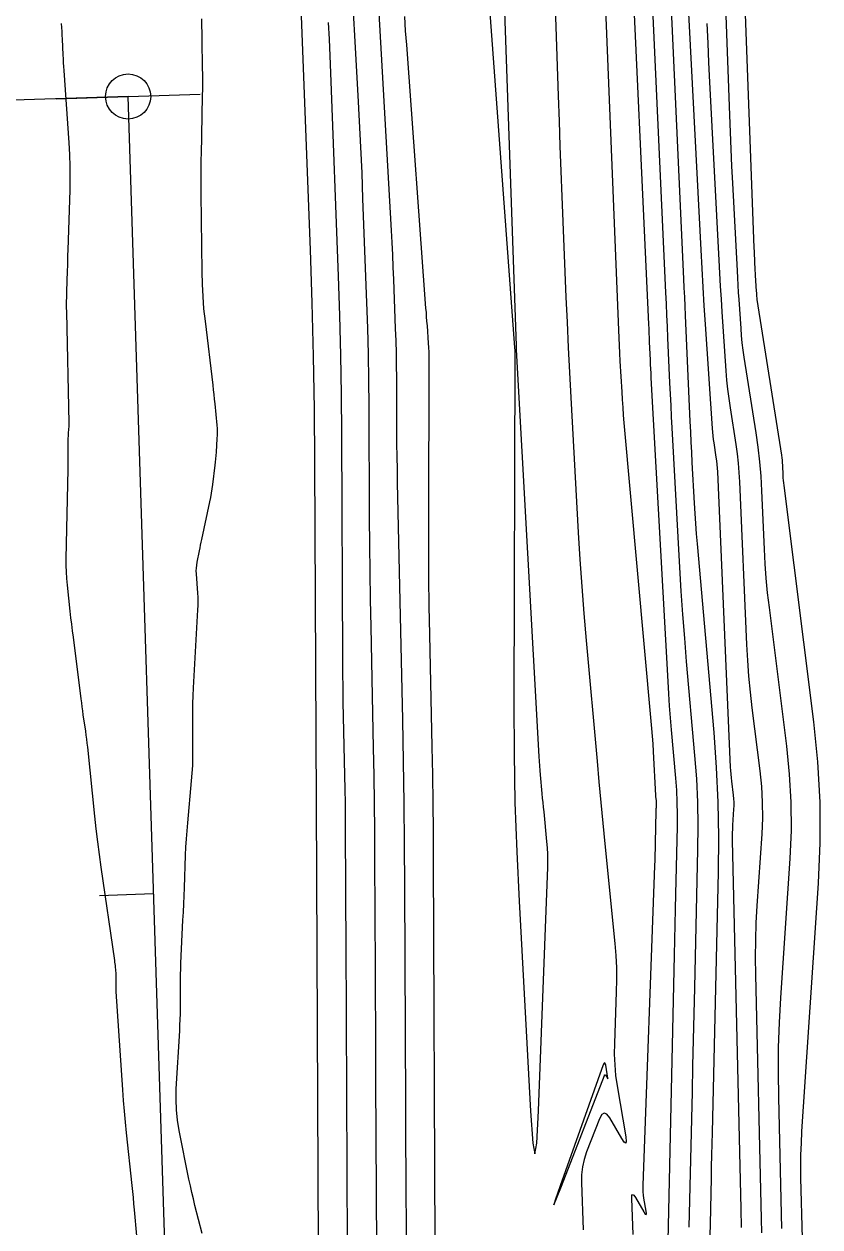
# Model space of a CAD drawing. Extents: x 1768942 to 1774819, y 723037 to 732099.
# Drawn here: x 1770787.1 to 1770875.3, y 725399.9 to 725533.3 of the extents above; entities that cross this region are included whole.
import ezdxf

# ---------------------------------------------------------------- set-up
doc = ezdxf.new("R2010")
doc.units = 0
doc.layers.add('R_Contours', color=7, linetype='Continuous')
doc.layers.add('R_Horz Alg', color=7, linetype='Continuous')

msp = doc.modelspace()

# ---------------------------------------------------------------- linework, layer by layer
at = {"layer": 'R_Contours'}
for points in [[(1770838.35, 725540.14), (1770841.49, 725497.47), (1770841.49, 725497.38), (1770841.5, 725497.29), (1770841.5, 725497.2), (1770841.5, 725497.11), (1770841.5, 725496.64), (1770841.5, 725496.37), (1770841.4, 725457.93), (1770841.43, 725452.46), (1770841.53, 725447), (1770841.72, 725441.53), (1770841.98, 725436.07), (1770843.26, 725412.8), (1770843.51, 725409.24), (1770843.74, 725408.06), (1770843.95, 725409.25), (1770844.14, 725412.81), (1770845.16, 725439.84), (1770845.17, 725440.56), (1770845.17, 725441.28), (1770845.13, 725441.99), (1770845.07, 725442.71), (1770844.75, 725445.98), (1770844.7, 725446.49), (1770844.65, 725447), (1770844.6, 725447.51), (1770844.56, 725448.02), (1770844.37, 725450.07), (1770844.33, 725450.58), (1770844.29, 725451.09), (1770844.25, 725451.61), (1770844.22, 725452.12), (1770841.71, 725497.22), (1770841.71, 725497.26), (1770841.71, 725497.3), (1770841.71, 725497.34), (1770841.7, 725497.37), (1770841.7, 725497.52), (1770841.7, 725497.56), (1770841.7, 725497.6), (1770841.69, 725497.63), (1770841.69, 725497.67), (1770840.01, 725546.42)], [(1770854.24, 725545.65), (1770856.33, 725500.05), (1770856.35, 725499.55), (1770856.38, 725499.06), (1770856.4, 725498.56), (1770856.42, 725498.07), (1770856.51, 725496.09), (1770856.53, 725495.6), (1770856.55, 725495.11), (1770856.58, 725494.61), (1770856.6, 725494.12), (1770858.46, 725460.42), (1770858.54, 725459.08), (1770858.63, 725457.74), (1770858.73, 725456.4), (1770858.84, 725455.06), (1770859.32, 725449.71), (1770859.42, 725448.37), (1770859.48, 725447.04), (1770859.5, 725445.7), (1770859.49, 725444.35), (1770859.31, 725436.87), (1770859.27, 725435.18), (1770859.23, 725433.49), (1770859.2, 725431.79), (1770859.16, 725430.1), (1770858.46, 725398.42)], [(1770825.94, 725543.73), (1770827.81, 725510.46), (1770827.88, 725509.1), (1770827.95, 725507.74), (1770828.01, 725506.38), (1770828.07, 725505.02), (1770828.27, 725499.57), (1770828.32, 725498.21), (1770828.35, 725496.85), (1770828.37, 725495.48), (1770828.39, 725494.12), (1770828.41, 725488.24), (1770828.42, 725486.8), (1770828.44, 725485.37), (1770828.46, 725483.93), (1770828.49, 725482.5), (1770829.05, 725456.17), (1770829.14, 725451.56), (1770829.21, 725446.96), (1770829.26, 725442.35), (1770829.29, 725437.75), (1770829.39, 725413.44), (1770829.4, 725411.78), (1770829.4, 725410.11), (1770829.41, 725408.45), (1770829.42, 725406.79), (1770829.46, 725397.26)], [(1770817.52, 725542.92), (1770818.82, 725508.3), (1770819.02, 725502.42), (1770819.17, 725496.53), (1770819.27, 725490.65), (1770819.32, 725484.76), (1770819.5, 725446.94), (1770819.5, 725446.93), (1770819.5, 725446.92), (1770819.71, 725397.62)], [(1770856.45, 725542.35), (1770858.23, 725503.57), (1770858.29, 725502.31), (1770858.34, 725501.06), (1770858.4, 725499.81), (1770858.45, 725498.56), (1770858.67, 725493.55), (1770858.73, 725492.3), (1770858.79, 725491.05), (1770858.85, 725489.8), (1770858.92, 725488.55), (1770859.77, 725473.06), (1770859.93, 725470.45), (1770860.1, 725467.85), (1770860.3, 725465.24), (1770860.52, 725462.64), (1770861.44, 725452.24), (1770861.63, 725449.64), (1770861.75, 725447.04), (1770861.8, 725444.43), (1770861.77, 725441.82), (1770861.41, 725426.45), (1770861.34, 725423.57), (1770861.28, 725420.69), (1770861.21, 725417.82), (1770861.15, 725414.94), (1770860.81, 725399.92)], [(1770826.21, 725397.56), (1770826.13, 725416.24), (1770826.11, 725419.31), (1770826.1, 725422.38), (1770826.09, 725425.45), (1770826.08, 725428.52), (1770826.02, 725440.81), (1770826, 725443.88), (1770825.97, 725446.95), (1770825.93, 725450.02), (1770825.87, 725453.09), (1770825.58, 725466.51), (1770825.52, 725469.54), (1770825.48, 725472.56), (1770825.44, 725475.58), (1770825.42, 725478.6), (1770825.36, 725491), (1770825.34, 725493.87), (1770825.29, 725496.74), (1770825.22, 725499.61), (1770825.12, 725502.48), (1770824.69, 725513.96), (1770824.58, 725516.83), (1770824.45, 725519.69), (1770824.31, 725522.56), (1770824.15, 725525.43), (1770823.3, 725540.67)], [(1770845.79, 725540.73), (1770846.32, 725525.38), (1770846.42, 725522.59), (1770846.52, 725519.8), (1770846.62, 725517.01), (1770846.73, 725514.22), (1770847.18, 725503.07), (1770847.3, 725500.28), (1770847.43, 725497.49), (1770847.57, 725494.7), (1770847.72, 725491.92), (1770848.55, 725476.96), (1770848.73, 725473.96), (1770848.94, 725470.96), (1770849.17, 725467.97), (1770849.43, 725464.98), (1770850.63, 725451.6), (1770850.84, 725449.31), (1770851.06, 725447.02), (1770851.28, 725444.73), (1770851.5, 725442.44), (1770852.59, 725431.38), (1770852.7, 725430.04), (1770852.77, 725428.7), (1770852.79, 725427.35), (1770852.76, 725426.01), (1770852.55, 725420.28), (1770852.53, 725419.1), (1770852.58, 725417.93), (1770852.69, 725416.76), (1770852.85, 725415.6), (1770853.81, 725409.93), (1770853.86, 725409.44), (1770853.81, 725409.25), (1770853.64, 725409.36), (1770853.36, 725409.77), (1770852.04, 725412.04), (1770851.72, 725412.46), (1770851.43, 725412.58), (1770851.15, 725412.41), (1770850.9, 725411.95), (1770849.47, 725408.26), (1770849.2, 725407.44), (1770849.01, 725406.6), (1770848.91, 725405.74), (1770848.9, 725404.87), (1770849.1, 725399.62)], [(1770854.64, 725399.11), (1770854.49, 725403.1), (1770854.5, 725403.43), (1770854.57, 725403.56), (1770854.7, 725403.49), (1770854.89, 725403.22), (1770855.82, 725401.61), (1770855.97, 725401.38), (1770856.07, 725401.32), (1770856.1, 725401.43), (1770856.07, 725401.7), (1770855.83, 725403.13), (1770855.77, 725403.49), (1770855.74, 725403.85), (1770855.73, 725404.21), (1770855.73, 725404.57), (1770857.03, 725439.99), (1770857.06, 725440.62), (1770857.08, 725441.25), (1770857.09, 725441.88), (1770857.11, 725442.51), (1770857.19, 725446.09), (1770857.19, 725446.19), (1770857.19, 725446.28), (1770857.19, 725446.37), (1770857.2, 725446.47), (1770857.21, 725446.89), (1770857.21, 725446.96), (1770857.21, 725447.03), (1770857.2, 725447.11), (1770857.2, 725447.18), (1770857.17, 725447.48), (1770857.16, 725447.56), (1770857.16, 725447.63), (1770857.15, 725447.7), (1770857.15, 725447.78), (1770856.88, 725452.69), (1770856.83, 725453.53), (1770856.77, 725454.37), (1770856.71, 725455.21), (1770856.63, 725456.05), (1770853.65, 725489.12), (1770853.57, 725489.97), (1770853.51, 725490.83), (1770853.45, 725491.69), (1770853.4, 725492.54), (1770853.2, 725495.97), (1770853.16, 725496.83), (1770853.12, 725497.68), (1770853.08, 725498.54), (1770853.04, 725499.4), (1770851.38, 725540.51)], [(1770866.65, 725399.87), (1770866.59, 725401.97), (1770865.64, 725442.79), (1770865.64, 725443.21), (1770865.64, 725443.64), (1770865.66, 725444.06), (1770865.68, 725444.49), (1770865.8, 725446.26), (1770865.82, 725446.66), (1770865.81, 725447.05), (1770865.79, 725447.44), (1770865.75, 725447.82), (1770865.56, 725449.38), (1770865.51, 725449.77), (1770865.48, 725450.16), (1770865.45, 725450.55), (1770865.43, 725450.94), (1770864, 725483.7), (1770863.98, 725484.1), (1770863.94, 725484.5), (1770863.9, 725484.9), (1770863.84, 725485.3), (1770863.59, 725486.89), (1770863.53, 725487.29), (1770863.48, 725487.69), (1770863.44, 725488.09), (1770863.41, 725488.49), (1770862.64, 725500.05), (1770862.5, 725502.11), (1770862.38, 725504.17), (1770862.26, 725506.24), (1770862.15, 725508.3), (1770860.42, 725541.64)], [(1770871.09, 725399.76), (1770870.76, 725414.32), (1770870.72, 725417.09), (1770870.75, 725419.85), (1770870.84, 725422.61), (1770870.99, 725425.37), (1770872.02, 725440.81), (1770872.16, 725443.93), (1770872.14, 725447.04), (1770871.97, 725450.15), (1770871.66, 725453.26), (1770869.72, 725468.66), (1770869.53, 725470.27), (1770869.38, 725471.88), (1770869.26, 725473.49), (1770869.18, 725475.11), (1770868.89, 725481.58), (1770868.8, 725483.2), (1770868.66, 725484.81), (1770868.48, 725486.41), (1770868.25, 725488.02), (1770866.94, 725496.4), (1770866.82, 725497.19), (1770866.72, 725497.99), (1770866.64, 725498.79), (1770866.58, 725499.59), (1770866.37, 725502.79), (1770866.31, 725503.59), (1770866.26, 725504.39), (1770866.22, 725505.19), (1770866.18, 725505.99), (1770865.67, 725515.7), (1770865.58, 725517.59), (1770865.49, 725519.47), (1770865.41, 725521.36), (1770865.34, 725523.24), (1770864.66, 725541.34)], [(1770858.66, 725539.05), (1770860.22, 725505.1), (1770860.26, 725504.08), (1770860.31, 725503.07), (1770860.35, 725502.05), (1770860.4, 725501.03), (1770860.91, 725489.25), (1770860.97, 725488.12), (1770861.02, 725486.99), (1770861.08, 725485.86), (1770861.14, 725484.73), (1770861.39, 725480.21), (1770861.45, 725479.08), (1770861.53, 725477.95), (1770861.62, 725476.82), (1770861.71, 725475.69), (1770863.56, 725454.77), (1770863.84, 725450.91), (1770864.02, 725447.04), (1770864.09, 725443.17), (1770864.05, 725439.29), (1770863.37, 725410.44), (1770863.35, 725409.17), (1770863.32, 725407.9), (1770863.29, 725406.63), (1770863.26, 725405.36), (1770863.15, 725400.28), (1770863.11, 725399.01)], [(1770866.9, 725538.48), (1770868.01, 725508.51), (1770868.03, 725508.11), (1770868.04, 725507.71), (1770868.06, 725507.31), (1770868.08, 725506.91), (1770868.19, 725504.84), (1770868.2, 725504.67), (1770868.21, 725504.5), (1770868.22, 725504.33), (1770868.23, 725504.16), (1770868.28, 725503.48), (1770868.29, 725503.31), (1770868.31, 725503.14), (1770868.33, 725502.97), (1770868.35, 725502.8), (1770871.06, 725485.53), (1770871.1, 725485.25), (1770871.13, 725484.97), (1770871.15, 725484.69), (1770871.17, 725484.41), (1770871.22, 725483.29), (1770871.23, 725483.01), (1770871.26, 725482.73), (1770871.28, 725482.45), (1770871.31, 725482.18), (1770874.61, 725455.97), (1770875.06, 725451.51), (1770875.3, 725447.04), (1770875.33, 725442.56), (1770875.13, 725438.08), (1770873.3, 725410.52), (1770873.23, 725409.24), (1770873.19, 725407.96), (1770873.17, 725406.68), (1770873.19, 725405.4), (1770873.34, 725398.65)], [(1770806.88, 725399.23), (1770806.07, 725402.33), (1770805.89, 725403.05), (1770805.72, 725403.77), (1770805.56, 725404.5), (1770805.4, 725405.23), (1770804.32, 725410.63), (1770804.13, 725411.78), (1770804.01, 725412.93), (1770803.97, 725414.09), (1770804, 725415.25), (1770804.38, 725421.7), (1770804.41, 725422.32), (1770804.43, 725422.95), (1770804.45, 725423.57), (1770804.45, 725424.2), (1770804.46, 725426.7), (1770804.46, 725427.32), (1770804.47, 725427.95), (1770804.49, 725428.57), (1770804.52, 725429.2), (1770804.74, 725433.96), (1770804.79, 725434.86), (1770804.82, 725435.77), (1770804.86, 725436.67), (1770804.9, 725437.57), (1770805.03, 725441.17), (1770805.07, 725442.08), (1770805.12, 725442.98), (1770805.19, 725443.87), (1770805.27, 725444.77), (1770805.7, 725449.42), (1770805.77, 725450.27), (1770805.82, 725451.13), (1770805.85, 725451.99), (1770805.85, 725452.85), (1770805.83, 725456.29), (1770805.83, 725457.15), (1770805.84, 725458.01), (1770805.87, 725458.86), (1770805.91, 725459.72), (1770806.4, 725468.38), (1770806.42, 725468.85), (1770806.42, 725469.31), (1770806.41, 725469.78), (1770806.38, 725470.24), (1770806.23, 725472.38), (1770806.22, 725472.7), (1770806.23, 725473.02), (1770806.26, 725473.34), (1770806.32, 725473.66), (1770806.57, 725474.93), (1770806.64, 725475.24), (1770806.7, 725475.56), (1770806.77, 725475.88), (1770806.84, 725476.19), (1770807.73, 725480.36), (1770807.82, 725480.84), (1770807.91, 725481.31), (1770807.98, 725481.79), (1770808.05, 725482.27), (1770808.3, 725484.41), (1770808.34, 725484.77), (1770808.38, 725485.14), (1770808.41, 725485.51), (1770808.44, 725485.88), (1770808.54, 725487.37), (1770808.56, 725487.74), (1770808.57, 725488.11), (1770808.55, 725488.48), (1770808.53, 725488.85), (1770808.3, 725491.22), (1770808.25, 725491.74), (1770808.2, 725492.25), (1770808.14, 725492.77), (1770808.08, 725493.29), (1770807.22, 725500.4), (1770807.07, 725501.76), (1770806.96, 725503.12), (1770806.89, 725504.48), (1770806.86, 725505.85), (1770806.77, 725514.5), (1770806.76, 725514.86), (1770806.76, 725515.22), (1770806.76, 725515.58), (1770806.76, 725515.94), (1770806.76, 725517.39), (1770806.76, 725517.76), (1770806.77, 725518.12), (1770806.77, 725518.48), (1770806.78, 725518.84), (1770806.92, 725525.4), (1770806.93, 725526.17), (1770806.94, 725526.94), (1770806.93, 725527.72), (1770806.92, 725528.49), (1770806.86, 725531.59), (1770806.85, 725532.36), (1770806.84, 725533.13), (1770806.84, 725533.91)], [(1770832.7, 725398.07), (1770832.52, 725440.73), (1770832.5, 725443.85), (1770832.47, 725446.97), (1770832.42, 725450.08), (1770832.36, 725453.2), (1770832.1, 725465.66), (1770832.04, 725468.78), (1770832, 725471.9), (1770831.98, 725475.01), (1770831.98, 725478.13), (1770832.03, 725495.99), (1770832.02, 725496.48), (1770832.01, 725496.97), (1770831.99, 725497.46), (1770831.96, 725497.94), (1770831.82, 725499.89), (1770831.78, 725500.38), (1770831.74, 725500.87), (1770831.71, 725501.36), (1770831.67, 725501.84), (1770829.53, 725531.02), (1770829.41, 725532.6), (1770829.31, 725534.19)], [(1770791.23, 725533.4), (1770791.27, 725532.96), (1770791.3, 725532.53), (1770791.33, 725532.1), (1770791.36, 725531.67), (1770791.43, 725529.93), (1770791.45, 725529.5), (1770791.47, 725529.06), (1770791.5, 725528.63), (1770791.53, 725528.2), (1770792.09, 725520.16), (1770792.16, 725518.86), (1770792.2, 725517.56), (1770792.21, 725516.25), (1770792.19, 725514.95), (1770791.98, 725508.27), (1770791.96, 725507.7), (1770791.95, 725507.12), (1770791.93, 725506.55), (1770791.91, 725505.97), (1770791.83, 725503.68), (1770791.82, 725503.1), (1770791.81, 725502.53), (1770791.81, 725501.95), (1770791.82, 725501.38), (1770792.08, 725489.11), (1770792.08, 725488.96), (1770792.08, 725488.81), (1770792.08, 725488.65), (1770792.06, 725488.5), (1770792.01, 725487.89), (1770792, 725487.74), (1770792, 725487.59), (1770791.99, 725487.44), (1770791.99, 725487.28), (1770791.99, 725485.44), (1770791.99, 725485.08), (1770791.99, 725484.72), (1770791.98, 725484.36), (1770791.98, 725484), (1770791.76, 725474.03), (1770791.76, 725473.3), (1770791.78, 725472.58), (1770791.82, 725471.85), (1770791.89, 725471.13), (1770792.21, 725468.23), (1770792.29, 725467.51), (1770792.38, 725466.78), (1770792.47, 725466.06), (1770792.56, 725465.34), (1770793.42, 725458.52), (1770793.48, 725458.07), (1770793.54, 725457.62), (1770793.6, 725457.18), (1770793.66, 725456.73), (1770793.92, 725454.94), (1770793.98, 725454.49), (1770794.04, 725454.04), (1770794.1, 725453.59), (1770794.15, 725453.15), (1770794.94, 725445.51), (1770795.1, 725444.09), (1770795.26, 725442.67), (1770795.45, 725441.25), (1770795.65, 725439.84), (1770797.14, 725429.49), (1770797.17, 725429.31), (1770797.19, 725429.14), (1770797.21, 725428.96), (1770797.22, 725428.78), (1770797.29, 725428.06), (1770797.3, 725427.89), (1770797.31, 725427.73), (1770797.31, 725427.56), (1770797.31, 725427.39), (1770797.3, 725426.72), (1770797.29, 725426.55), (1770797.3, 725426.39), (1770797.3, 725426.22), (1770797.31, 725426.05), (1770798.03, 725415.16), (1770798.12, 725413.96), (1770798.22, 725412.77), (1770798.33, 725411.57), (1770798.45, 725410.38), (1770799.07, 725404.56), (1770799.14, 725403.88), (1770799.21, 725403.21), (1770799.27, 725402.53), (1770799.34, 725401.86), (1770799.6, 725398.98)], [(1770822.96, 725397.86), (1770822.81, 725431.58), (1770822.81, 725433.11), (1770822.8, 725434.65), (1770822.79, 725436.19), (1770822.79, 725437.72), (1770822.76, 725443.87), (1770822.75, 725445.4), (1770822.74, 725446.94), (1770822.71, 725448.48), (1770822.68, 725450.01), (1770822.54, 725456.55), (1770822.51, 725458.15), (1770822.49, 725459.75), (1770822.47, 725461.35), (1770822.46, 725462.95), (1770822.34, 725487.88), (1770822.3, 725492.26), (1770822.23, 725496.64), (1770822.12, 725501.02), (1770821.97, 725505.39), (1770821.13, 725527.94), (1770821.05, 725529.8), (1770820.97, 725531.65), (1770820.88, 725533.5)], [(1770868.89, 725399.31), (1770868.84, 725400.86), (1770868.21, 725427.91), (1770868.19, 725429.83), (1770868.21, 725431.74), (1770868.27, 725433.66), (1770868.38, 725435.57), (1770868.91, 725443.54), (1770868.99, 725445.29), (1770868.98, 725447.04), (1770868.88, 725448.79), (1770868.71, 725450.54), (1770867.83, 725457.52), (1770867.63, 725459.27), (1770867.46, 725461.02), (1770867.33, 725462.78), (1770867.23, 725464.53), (1770866.45, 725482.59), (1770866.39, 725483.62), (1770866.3, 725484.65), (1770866.18, 725485.68), (1770866.04, 725486.7), (1770865.4, 725490.79), (1770865.25, 725491.81), (1770865.12, 725492.84), (1770865.02, 725493.87), (1770864.94, 725494.9), (1770864.5, 725501.42), (1770864.41, 725502.85), (1770864.32, 725504.28), (1770864.24, 725505.71), (1770864.16, 725507.15), (1770863.14, 725526.91), (1770863.03, 725529.08), (1770862.93, 725531.24), (1770862.84, 725533.4)]]:
    msp.add_lwpolyline(points, dxfattribs=at)
msp.add_lwpolyline([(1770851.47, 725416.8), (1770851.51, 725416.82), (1770851.55, 725416.81), (1770851.59, 725416.75), (1770851.77, 725416.44), (1770851.81, 725416.39), (1770851.83, 725416.37), (1770851.84, 725416.4), (1770851.83, 725416.46), (1770851.59, 725417.89), (1770851.54, 725418.09), (1770851.48, 725418.16), (1770851.41, 725418.1), (1770851.32, 725417.91), (1770846.55, 725404.5), (1770846, 725402.93), (1770845.83, 725402.4), (1770846.06, 725402.91), (1770846.67, 725404.46), (1770851.44, 725416.74)], close=True, dxfattribs=at)
at = {"layer": 'R_Horz Alg'}
msp.add_line((1770821.12, 724822.68), (1770798.66, 725525.31), dxfattribs=at)
msp.add_line((1770821.12, 724822.68), (1770798.66, 725525.31), dxfattribs=at)
for points in [[(1770798.66, 725525.31), (1770678.72, 725521.48)], [(1770790.67, 725525.06), (1770806.66, 725525.57)], [(1770790.67, 725525.06), (1770806.66, 725525.57)], [(1770795.49, 725436.72), (1770801.49, 725436.92)]]:
    msp.add_lwpolyline(points, dxfattribs=at)
msp.add_circle((1770798.66, 725525.31), 2.5, dxfattribs=at)

doc.saveas('drawing.dxf')
